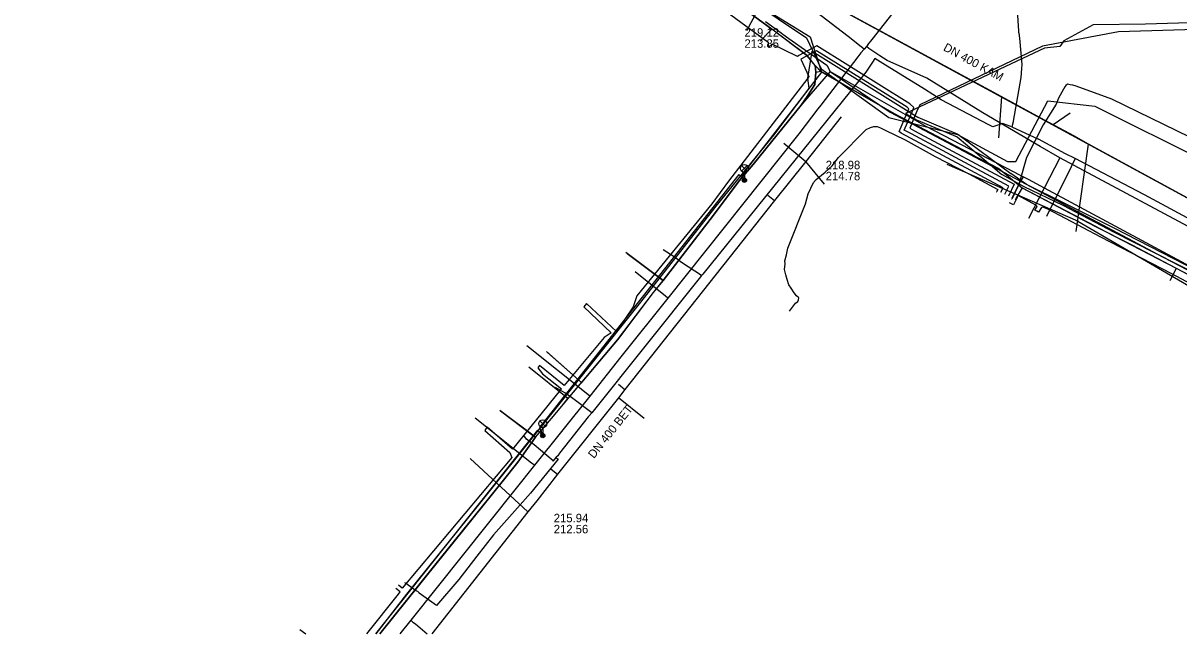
# Model space of a CAD drawing. Extents: x -595540 to -593988, y -1160850 to -1159202.
# Drawn here: x -595209.7 to -595100.3, y -1160843.2 to -1160785.4 of the extents above; entities that cross this region are included whole.
import ezdxf

# ---------------------------------------------------------------- set-up
doc = ezdxf.new("R2010")
doc.units = 0
for name, color, linetype in [('BKOM-ODVODNENI_trasa sítě', 7, 'Continuous'), ('BVK-JEDNOTNA_popisy', 7, 'Continuous'), ('BVK-JEDNOTNA_trasa sítě', 7, 'Continuous'), ('BVK-VODOVOD_trasa sítě', 7, 'Continuous'), ('CETIN_kabel podzemní', 7, 'Continuous'), ('DESTOVA_trasa neprovozované sítě', 7, 'Continuous'), ('DSP-SDEL-VODAFONE_kabel', 7, 'Continuous'), ('EON-NN_kabel', 7, 'Continuous'), ('EON-VN_kabel', 7, 'Continuous'), ('INNOGY-STL_trasa sítě', 7, 'Continuous'), ('JEDNOTNA_trasa neprovozované sítě', 7, 'Continuous'), ('TSB_kabel VO', 7, 'Continuous'), ('TSB_lampy VO', 7, 'Continuous')]:
    doc.layers.add(name, color=color, linetype=linetype)

msp = doc.modelspace()

# ---------------------------------------------------------------- linework, layer by layer
at = {"layer": 'BKOM-ODVODNENI_trasa sítě'}
for points in [[(-595328.652, -1160545.194), (-595323.701, -1160557.168), (-595307.991, -1160595.166), (-595289.318, -1160637.909), (-595269.901, -1160680.144), (-595243.565, -1160700.938), (-595203.101, -1160731.684), (-595169.808, -1160756.776), (-595134.211, -1160783.069), (-595091.899, -1160806.063), (-595046.729, -1160830.268), (-595023.064, -1160843.241)], [(-595117.36, -1160796.26), (-595117.08, -1160792.38)], [(-595110.61, -1160793.94), (-595112.22, -1160795.02)]]:
    msp.add_lwpolyline(points, dxfattribs=at)
at = {"layer": 'BVK-JEDNOTNA_popisy'}
for p, q in [((-595141.434, -1160786.806), (-595141.434, -1160786.806)), ((-595133.741, -1160799.357), (-595133.741, -1160799.357)), ((-595159.49, -1160832.793), (-595159.49, -1160832.793))]:
    msp.add_line(p, q, dxfattribs=at)
at = {"layer": 'BVK-JEDNOTNA_trasa sítě'}
msp.add_line((-595110.018, -1160805.143), (-595108.847, -1160796.853), dxfattribs=at)
for points in [[(-595091.899, -1160806.063), (-595108.847, -1160796.853), (-595110.263, -1160796.084), (-595112.969, -1160794.613), (-595118.241, -1160791.748), (-595134.211, -1160783.069)], [(-595132.27, -1160794.26), (-595135.637, -1160798.509), (-595138.574, -1160802.211), (-595152.746, -1160820.084), (-595153.37, -1160820.876), (-595159.119, -1160828.124), (-595161.104, -1160830.628)], [(-595161.104, -1160830.628), (-595161.929, -1160831.676), (-595171.028, -1160843.241)]]:
    msp.add_lwpolyline(points, dxfattribs=at)
at = {"layer": 'BVK-VODOVOD_trasa sítě'}
for p, q in [((-595130.104, -1160787.865), (-595130.396, -1160787.633)), ((-595129.888, -1160787.612), (-595130.104, -1160787.865)), ((-595129.742, -1160787.441), (-595129.888, -1160787.612)), ((-595129.642, -1160787.791), (-595129.888, -1160787.612)), ((-595130.104, -1160787.865), (-595130.412, -1160788.221)), ((-595111.564, -1160798.166), (-595114.553, -1160803.905))]:
    msp.add_line(p, q, dxfattribs=at)
for points in [[(-595129.742, -1160787.441), (-595129.337, -1160786.934), (-595127, -1160783.99), (-595121.402, -1160777.342)], [(-595130.396, -1160787.633), (-595131.62, -1160786.662), (-595140.37, -1160779.944)], [(-595130.412, -1160788.221), (-595130.7, -1160788.59), (-595134.2, -1160793.16), (-595134.48, -1160793.52)], [(-595026.573, -1160843.241), (-595027.706, -1160842.65), (-595036.145, -1160838.236), (-595040.976, -1160835.689), (-595044.007, -1160834.091), (-595050.23, -1160830.735), (-595059.94, -1160825.495), (-595066.652, -1160821.874), (-595068.35, -1160821.001), (-595070.441, -1160819.906), (-595082.838, -1160813.497), (-595083.857, -1160812.956), (-595096.725, -1160806.101), (-595111.564, -1160798.166), (-595113.449, -1160797.075), (-595118.88, -1160793.88), (-595124.17, -1160790.62), (-595127.91, -1160788.93), (-595128.63, -1160788.51), (-595129.642, -1160787.791)], [(-595134.48, -1160793.52), (-595136.287, -1160795.89), (-595148.687, -1160811.439), (-595153.129, -1160817.009), (-595156.087, -1160820.718), (-595161.318, -1160827.277), (-595163.177, -1160829.595), (-595173.021, -1160841.953), (-595174.048, -1160843.241)], [(-595148.687, -1160811.439), (-595148.905, -1160811.265), (-595151.788, -1160808.966)], [(-595156.087, -1160820.718), (-595156.271, -1160820.571), (-595162.039, -1160815.972)], [(-595161.318, -1160827.277), (-595161.59, -1160827.06), (-595166.922, -1160822.808)], [(-595173.021, -1160841.953), (-595172.816, -1160842.116), (-595172.591, -1160842.295), (-595171.474, -1160843.241)]]:
    msp.add_lwpolyline(points, dxfattribs=at)
at = {"layer": 'CETIN_kabel podzemní'}
for points in [[(-595142.73, -1160783.1), (-595138.84, -1160785.98)], [(-595139.43, -1160785.23), (-595137.96, -1160786.31)], [(-595138.84, -1160785.98), (-595139.94, -1160787.11)], [(-595137.46, -1160787.01), (-595138.84, -1160785.98)], [(-595137.96, -1160786.31), (-595137.8, -1160786.43)], [(-595137.8, -1160786.43), (-595137.24, -1160786.84)], [(-595134.74, -1160789.42), (-595135.46, -1160788.51), (-595137.46, -1160787.01)], [(-595137.24, -1160786.84), (-595133.64, -1160789.38), (-595133.33, -1160789.97)], [(-595134.74, -1160789.42), (-595134.67, -1160790.05)], [(-595134.74, -1160789.42), (-595134.21, -1160789.96)], [(-595133.33, -1160789.97), (-595135.76, -1160792.78)], [(-595134.67, -1160790.05), (-595134.78, -1160791.21), (-595135.5, -1160792.36), (-595135.76, -1160792.78)], [(-595134.67, -1160790.05), (-595134.21, -1160789.96)], [(-595134.21, -1160789.96), (-595127.25, -1160793.97), (-595121.51, -1160796.99), (-595120.09, -1160797.74), (-595117.36, -1160799.17), (-595115.15, -1160800.99)], [(-595133.33, -1160789.97), (-595124.26, -1160795.16), (-595115.94, -1160799.48)], [(-595133.33, -1160789.97), (-595127.63, -1160793.82), (-595115.29, -1160800.38)], [(-595135.76, -1160792.78), (-595136.07, -1160793.17), (-595140.6, -1160798.8), (-595141.93, -1160800.33), (-595144.36, -1160803.57), (-595149.14, -1160809.77)], [(-595115.94, -1160799.48), (-595115.06, -1160799.95)], [(-595115.29, -1160800.38), (-595116.12, -1160801.98)], [(-595115.06, -1160799.95), (-595115.29, -1160800.38)], [(-595115.29, -1160800.38), (-595101.8, -1160807.55)], [(-595079.11, -1160819), (-595095.05, -1160810.85), (-595098.51, -1160808.82), (-595099.66, -1160808.22), (-595113.03, -1160801.03), (-595114.53, -1160800.22), (-595115.06, -1160799.95)], [(-595115.15, -1160800.99), (-595115.81, -1160802.15)], [(-595115.15, -1160800.99), (-595108.27, -1160804.61), (-595107.3, -1160805.11)], [(-595107.3, -1160805.11), (-595104.77, -1160806.41)], [(-595152.55, -1160807.2), (-595149.14, -1160809.77)], [(-595104.77, -1160806.41), (-595100.55, -1160808.61)], [(-595101.8, -1160807.55), (-595095.59, -1160810.79)], [(-595100.55, -1160808.61), (-595101.16, -1160809.8)], [(-595100.55, -1160808.61), (-595086.81, -1160815.88)], [(-595149.14, -1160809.77), (-595150.06, -1160810.9), (-595153.44, -1160815.38), (-595156.86, -1160819.44)], [(-595160.09, -1160816.59), (-595156.86, -1160819.44)], [(-595158.14, -1160820.96), (-595161.86, -1160817.98)], [(-595158.14, -1160820.96), (-595157.62, -1160820.35), (-595156.86, -1160819.44)], [(-595158.72, -1160821.66), (-595158.14, -1160820.96)], [(-595164.53, -1160822.12), (-595161.41, -1160824.48)], [(-595161.22, -1160824.62), (-595159.7, -1160822.83), (-595158.72, -1160821.66)], [(-595161.22, -1160824.62), (-595162.88, -1160826.99), (-595164.38, -1160828.85), (-595171.7, -1160837.93)], [(-595161.41, -1160824.48), (-595161.22, -1160824.62)], [(-595171.7, -1160837.93), (-595172.21, -1160838.57)], [(-595172.21, -1160838.57), (-595175.963, -1160843.241)], [(-595183.53, -1160842.82), (-595182.971, -1160843.241)]]:
    msp.add_lwpolyline(points, dxfattribs=at)
at = {"layer": 'DESTOVA_trasa neprovozované sítě'}
for p, q in [((-595137.71, -1160796.78), (-595135.637, -1160798.509)), ((-595133.87, -1160800.65), (-595135.637, -1160798.509)), ((-595109.878, -1160804.153), (-595122.24, -1160798.79)), ((-595109.879, -1160804.153), (-595092.207, -1160814.478)), ((-595150.92, -1160822.85), (-595153.37, -1160820.876))]:
    msp.add_line(p, q, dxfattribs=at)
at = {"layer": 'DSP-SDEL-VODAFONE_kabel'}
for p, q in [((-595138.843, -1160785.98), (-595139.872, -1160787.039)), ((-595134.744, -1160789.419), (-595134.212, -1160789.964)), ((-595134.212, -1160789.964), (-595127.248, -1160793.97)), ((-595115.154, -1160800.994), (-595115.734, -1160802.017)), ((-595149.136, -1160809.775), (-595152.65, -1160807.116)), ((-595100.548, -1160808.613), (-595101.077, -1160809.638)), ((-595156.858, -1160819.439), (-595160.178, -1160816.508)), ((-595159.701, -1160822.827), (-595157.624, -1160820.35)), ((-595161.221, -1160824.62), (-595159.701, -1160822.827))]:
    msp.add_line(p, q, dxfattribs=at)
for points in [[(-595134.744, -1160789.419), (-595135.458, -1160788.511), (-595138.843, -1160785.98), (-595142.727, -1160783.102), (-595145.146, -1160781.35), (-595146.995, -1160779.961), (-595149.414, -1160778.246), (-595158.486, -1160771.444), (-595160.367, -1160770.006), (-595169.158, -1160763.339), (-595179.046, -1160755.811), (-595190.982, -1160746.748), (-595191.338, -1160746.474), (-595197.941, -1160741.537), (-595202.559, -1160737.888)], [(-595175.967, -1160843.241), (-595170.744, -1160836.74), (-595164.376, -1160828.854), (-595162.879, -1160826.987), (-595161.221, -1160824.62), (-595159.701, -1160822.827), (-595157.624, -1160820.35), (-595153.444, -1160815.38), (-595150.058, -1160810.9), (-595149.136, -1160809.775), (-595144.361, -1160803.569), (-595141.927, -1160800.33), (-595140.598, -1160798.801), (-595136.075, -1160793.172), (-595135.497, -1160792.358), (-595134.781, -1160791.209), (-595134.672, -1160790.053), (-595134.744, -1160789.419), (-595135.458, -1160788.511), (-595138.843, -1160785.98), (-595142.727, -1160783.102)], [(-595140.598, -1160798.801), (-595136.075, -1160793.172), (-595135.761, -1160792.782), (-595135.497, -1160792.358), (-595134.781, -1160791.209), (-595134.672, -1160790.053), (-595134.744, -1160789.419)], [(-595127.248, -1160793.97), (-595121.506, -1160796.99), (-595119.889, -1160797.84)], [(-595120.087, -1160797.736), (-595117.361, -1160799.168), (-595115.154, -1160800.994), (-595108.268, -1160804.611), (-595104.766, -1160806.407), (-595100.548, -1160808.613), (-595086.092, -1160816.257), (-595083.733, -1160817.465), (-595080.807, -1160818.947), (-595078.789, -1160820.004)], [(-595144.361, -1160803.569), (-595141.927, -1160800.33), (-595140.598, -1160798.801)], [(-595150.058, -1160810.9), (-595149.136, -1160809.775), (-595144.361, -1160803.569)], [(-595157.624, -1160820.35), (-595153.444, -1160815.38), (-595150.058, -1160810.9)], [(-595175.967, -1160843.241), (-595170.744, -1160836.74), (-595164.376, -1160828.854), (-595162.879, -1160826.987), (-595161.221, -1160824.62), (-595164.578, -1160822.084)]]:
    msp.add_lwpolyline(points, dxfattribs=at)
at = {"layer": 'EON-NN_kabel'}
for points in [[(-595149.148, -1160780.279), (-595148.711, -1160780.199), (-595139.188, -1160787.202), (-595139.153, -1160787.691)], [(-595096.58, -1160785.95), (-595106.03, -1160786.23), (-595113.22, -1160787.58), (-595124.838, -1160793.133), (-595125.102, -1160793.748), (-595125.781, -1160795.332), (-595125.336, -1160795.587), (-595115.885, -1160800.661), (-595116.439, -1160801.791)], [(-595116.794, -1160801.606), (-595116.412, -1160800.827), (-595125.602, -1160795.891), (-595126.31, -1160795.55), (-595125.47, -1160793.59), (-595125.387, -1160793.396), (-595125.79, -1160793.039), (-595134.593, -1160787.548), (-595136.286, -1160788.475), (-595136.412, -1160788.544), (-595138.8, -1160787.4), (-595139.153, -1160787.691)], [(-595117.148, -1160801.421), (-595116.94, -1160800.994), (-595126.604, -1160795.824), (-595126.791, -1160795.656), (-595125.869, -1160793.504), (-595126.03, -1160793.361), (-595134.607, -1160788.012), (-595136.094, -1160788.825), (-595135.325, -1160790.454), (-595135.42, -1160790.6), (-595142.94, -1160800.38), (-595144.52, -1160802.51), (-595151.62, -1160811.24), (-595151.98, -1160812.26), (-595153.56, -1160814.6), (-595156.385, -1160811.961), (-595156.511, -1160812.117), (-595156.636, -1160812.273), (-595154.06, -1160814.72), (-595154.73, -1160815.16), (-595157.72, -1160818.77), (-595158.502, -1160819.718), (-595160.845, -1160817.835), (-595161, -1160818.029), (-595160.541, -1160818.599), (-595158.756, -1160820.025), (-595158.85, -1160820.14), (-595163.384, -1160825.744), (-595165.778, -1160823.665), (-595165.903, -1160823.821), (-595166.028, -1160823.976), (-595163.64, -1160826.06), (-595163.46, -1160826.54), (-595173.827, -1160838.916), (-595174.199, -1160838.616)], [(-595059.066, -1160816.988), (-595060.178, -1160816.373), (-595065.458, -1160813.587), (-595070.592, -1160810.861), (-595075.749, -1160808.338), (-595081.952, -1160805.213), (-595091.194, -1160800.443), (-595099.272, -1160796.187), (-595106.639, -1160792.608), (-595110.013, -1160791.375), (-595110.33, -1160791.26), (-595110.604, -1160791.235), (-595110.835, -1160791.193), (-595111.004, -1160791.298), (-595111.102, -1160791.437), (-595111.213, -1160791.647), (-595111.704, -1160792.514), (-595111.911, -1160793.068), (-595113.15, -1160795.027), (-595114.737, -1160798.116), (-595115.451, -1160800.685), (-595116.131, -1160802.071), (-595116.156, -1160802.059)], [(-595137.161, -1160812.675), (-595136.604, -1160811.908), (-595136.386, -1160811.764), (-595136.307, -1160811.593), (-595136.286, -1160811.4), (-595136.506, -1160811.21), (-595136.742, -1160810.95), (-595137.003, -1160810.487), (-595137.233, -1160810.19), (-595137.393, -1160809.675), (-595137.505, -1160809.244), (-595137.645, -1160808.736), (-595137.582, -1160808.179), (-595137.622, -1160807.901), (-595137.437, -1160807.356), (-595137.334, -1160806.699), (-595135.655, -1160802.502), (-595135.409, -1160801.579), (-595134.895, -1160800.499), (-595134.651, -1160800.194), (-595133.789, -1160799.5), (-595133.134, -1160798.908), (-595132.52, -1160798.116), (-595129.91, -1160795.48), (-595129.499, -1160795.274), (-595129.171, -1160795.186), (-595128.876, -1160795.196), (-595128.568, -1160795.312), (-595128.115, -1160795.542), (-595126.211, -1160796.456), (-595123.376, -1160798.029), (-595120.192, -1160799.663), (-595117.459, -1160801.165), (-595117.566, -1160801.365), (-595117.547, -1160801.375)], [(-595085.739, -1160817.203), (-595091.936, -1160813.956), (-595100.965, -1160809.137), (-595107.704, -1160805.682), (-595112.719, -1160803.026), (-595113.194, -1160802.836), (-595113.309, -1160802.858), (-595113.585, -1160803.316), (-595113.759, -1160803.217), (-595113.939, -1160803.126), (-595113.715, -1160802.754), (-595113.853, -1160802.626), (-595115.522, -1160801.737), (-595115.948, -1160802.606), (-595116.341, -1160802.414)], [(-595177.2, -1160843.241), (-595174.18, -1160839.48), (-595174.04, -1160839.256), (-595174.449, -1160838.927)]]:
    msp.add_lwpolyline(points, dxfattribs=at)
at = {"layer": 'EON-VN_kabel'}
for points in [[(-594936.47, -1160780.325), (-594937.442, -1160780.414), (-594944.41, -1160780.658), (-594953.67, -1160780.989), (-594963.583, -1160781.222), (-594975.016, -1160781.644), (-594985.149, -1160781.896), (-594995.219, -1160782.118), (-595006.213, -1160782.488), (-595016.382, -1160782.875), (-595025.877, -1160783.135), (-595039.225, -1160783.541), (-595046.632, -1160783.802), (-595054.55, -1160783.978), (-595062.12, -1160784.28), (-595072.584, -1160784.616), (-595082.164, -1160784.858), (-595092.054, -1160785.154), (-595103.479, -1160785.486), (-595108.42, -1160785.56)], [(-595108.42, -1160785.56), (-595111.18, -1160787.06), (-595111.59, -1160787.624), (-595113.026, -1160787.756), (-595125.823, -1160793.804), (-595126.175, -1160793.97), (-595125.158, -1160794.569), (-595121.308, -1160796.152), (-595118.35, -1160798.63), (-595117.08, -1160799.73)], [(-595135.42, -1160790.6), (-595135.01, -1160788.058), (-595125.823, -1160793.804), (-595125.03, -1160794.3), (-595121.23, -1160795.92), (-595116.219, -1160799.654)], [(-595176.309, -1160843.241), (-595173.388, -1160839.48), (-595166.611, -1160831.051), (-595160.784, -1160823.742), (-595151.257, -1160811.837), (-595144.234, -1160802.898), (-595138.642, -1160795.998), (-595135.448, -1160791.74), (-595135.3, -1160791.557), (-595135.42, -1160790.6)], [(-595033.549, -1160843.241), (-595035.765, -1160842.205), (-595038.188, -1160840.746), (-595039.417, -1160840.211), (-595054.159, -1160832.645), (-595060.284, -1160829.418), (-595063.46, -1160827.902), (-595065.371, -1160826.851), (-595067.339, -1160825.749), (-595069.356, -1160824.65), (-595075.44, -1160821.449), (-595079.348, -1160819.135), (-595084.797, -1160816.329), (-595092.574, -1160812.297), (-595094.815, -1160810.998), (-595098.498, -1160808.886), (-595106.432, -1160804.824), (-595111.169, -1160802.45), (-595114.734, -1160800.692), (-595116.219, -1160799.654)], [(-595036.616, -1160843.241), (-595037.664, -1160842.374), (-595038.589, -1160841.081), (-595044.254, -1160838.105), (-595048.94, -1160836.819), (-595054.712, -1160833.571), (-595060.898, -1160830.311), (-595063.856, -1160828.702), (-595065.462, -1160827.305), (-595067.462, -1160826.383), (-595069.719, -1160825.415), (-595075.529, -1160821.7), (-595075.581, -1160821.681), (-595079.466, -1160819.418), (-595084.996, -1160816.565), (-595092.737, -1160812.47), (-595095.113, -1160811.145), (-595098.584, -1160809.192), (-595106.458, -1160805.205), (-595111.271, -1160802.678), (-595114.936, -1160800.913), (-595117.08, -1160799.73)]]:
    msp.add_lwpolyline(points, dxfattribs=at)
at = {"layer": 'INNOGY-STL_trasa sítě'}
for points in [[(-595135.106, -1160776.526), (-595135.13, -1160776.627), (-595135.242, -1160776.673), (-595135.33, -1160776.797), (-595139.827, -1160783.51), (-595141.251, -1160786.133)], [(-595115.862, -1160779.167), (-595115.866, -1160779.513), (-595115.848, -1160780.777), (-595115.495, -1160786.124), (-595115.476, -1160786.257), (-595115.463, -1160786.353), (-595115.396, -1160786.83), (-595115.166, -1160789.326), (-595115.209, -1160789.693), (-595115.278, -1160790.535), (-595115.986, -1160794.673), (-595115.996, -1160794.734), (-595116.127, -1160795.226), (-595113.608, -1160796.396)], [(-595116.127, -1160795.226), (-595116.748, -1160794.992), (-595116.959, -1160794.912), (-595117.905, -1160795.234), (-595118.288, -1160795.028), (-595122.812, -1160792.65), (-595124.4, -1160791.667), (-595128.328, -1160789.224), (-595129.09, -1160788.75), (-595129.32, -1160789.09), (-595129.93, -1160790.04), (-595145.37, -1160809.18), (-595145.428, -1160809.241), (-595145.486, -1160809.303), (-595145.73, -1160809.57), (-595155.75, -1160822.15), (-595155.895, -1160822.301), (-595156.12, -1160822.58), (-595156.23, -1160822.69), (-595158.949, -1160826.118), (-595159.11, -1160826.37), (-595159.26, -1160826.51), (-595159.3, -1160826.54), (-595159.529, -1160826.849), (-595159.581, -1160826.915), (-595159.585, -1160826.92)], [(-595097.88, -1160804.71), (-595103.543, -1160801.668), (-595110.136, -1160798.211), (-595111.03, -1160797.76), (-595113.608, -1160796.396)], [(-595110.136, -1160798.211), (-595110.504, -1160799.005), (-595112.837, -1160803.706)], [(-595145.486, -1160809.303), (-595147.397, -1160808.059), (-595148.076, -1160807.522), (-595149.125, -1160806.867)], [(-595155.895, -1160822.301), (-595157.806, -1160820.851), (-595158.435, -1160820.4), (-595159.309, -1160819.898)], [(-595159.529, -1160826.849), (-595161.349, -1160825.322), (-595162.067, -1160824.811), (-595162.32, -1160824.46)], [(-595159.3, -1160826.54), (-595159.08, -1160826.7), (-595161.7, -1160829.91), (-595162.91, -1160831.3), (-595165.19, -1160833.85), (-595166.77, -1160835.89), (-595168.47, -1160838.08), (-595170.58, -1160840.54), (-595172.22, -1160839.37), (-595172.24, -1160839.34), (-595172.36, -1160839.24), (-595172.61, -1160839.12), (-595172.85, -1160838.92), (-595173.26, -1160838.63), (-595173.46, -1160838.46), (-595173.58, -1160838.39)]]:
    msp.add_lwpolyline(points, dxfattribs=at)
at = {"layer": 'JEDNOTNA_trasa neprovozované sítě'}
for p, q in [((-595139.212, -1160801.706), (-595138.574, -1160802.211)), ((-595153.362, -1160819.597), (-595152.746, -1160820.084)), ((-595167.386, -1160826.618), (-595161.929, -1160831.676)), ((-595159.727, -1160827.644), (-595159.119, -1160828.124))]:
    msp.add_line(p, q, dxfattribs=at)
at = {"layer": 'TSB_kabel VO'}
for points in [[(-595140.15, -1160782.8), (-595140.61, -1160783.38), (-595135.2, -1160786.7), (-595134.14, -1160790.04), (-595141.67, -1160799.81), (-595141.435, -1160800.232), (-595141.96, -1160799.73), (-595158.16, -1160820.27), (-595160.852, -1160823.679), (-595160.531, -1160824.458), (-595161.035, -1160823.954), (-595176.374, -1160843.241)], [(-595140.15, -1160782.8), (-595140.93, -1160783.17), (-595135.57, -1160786.79), (-595134.17, -1160789.74), (-595127.76, -1160794.33), (-595121.25, -1160795.93), (-595116.54, -1160798.51), (-595115.75, -1160798.51), (-595112.72, -1160792.77), (-595108.25, -1160793.26), (-595097.76, -1160798.49)]]:
    msp.add_lwpolyline(points, dxfattribs=at)
at = {"layer": 'TSB_lampy VO'}
for p, q in [((-595141.7, -1160799.418), (-595141.17, -1160798.888)), ((-595141.7, -1160798.888), (-595141.17, -1160799.418)), ((-595141.7, -1160799.418), (-595141.17, -1160798.888)), ((-595141.7, -1160798.888), (-595141.17, -1160799.418)), ((-595141.435, -1160799.528), (-595141.435, -1160800.278)), ((-595141.435, -1160799.528), (-595141.435, -1160800.278)), ((-595160.796, -1160823.598), (-595160.266, -1160823.068)), ((-595160.796, -1160823.068), (-595160.266, -1160823.598)), ((-595160.796, -1160823.598), (-595160.266, -1160823.068)), ((-595160.796, -1160823.068), (-595160.266, -1160823.598)), ((-595160.531, -1160823.708), (-595160.531, -1160824.458)), ((-595160.531, -1160823.708), (-595160.531, -1160824.458))]:
    msp.add_line(p, q, dxfattribs=at)
for centre, radius in [((-595141.435, -1160799.153), 0.375), ((-595141.435, -1160799.153), 0.375), ((-595141.435, -1160800.278), 0.2), ((-595141.435, -1160800.278), 0.2), ((-595141.435, -1160800.278), 0.145), ((-595141.435, -1160800.278), 0.145), ((-595141.435, -1160800.278), 0.0876), ((-595141.435, -1160800.278), 0.0876), ((-595160.531, -1160823.333), 0.375), ((-595160.531, -1160823.333), 0.375), ((-595160.531, -1160824.458), 0.2), ((-595160.531, -1160824.458), 0.2), ((-595160.531, -1160824.458), 0.145), ((-595160.531, -1160824.458), 0.145), ((-595160.531, -1160824.458), 0.0876), ((-595160.531, -1160824.458), 0.0876)]:
    msp.add_circle(centre, radius, dxfattribs=at)

# ---------------------------------------------------------------- texts
at = {"layer": 'BVK-JEDNOTNA_popisy'}
for s, p in [('219.12', (-595141.434, -1160786.681)), ('213.85', (-595141.434, -1160787.731)), ('218.98', (-595133.741, -1160799.232)), ('214.78', (-595133.741, -1160800.282)), ('215.94', (-595159.49, -1160832.668)), ('212.56', (-595159.49, -1160833.717))]:
    msp.add_text(s, height=0.8, dxfattribs=at).set_placement(p)
for s, rotation, p in [('DN 400 KAM', 331.45608, (-595122.674, -1160787.941)), ('DN 400 BET', 51.59711, (-595155.684, -1160826.688))]:
    msp.add_text(s, height=0.8, rotation=rotation, dxfattribs=at).set_placement(p)

doc.saveas('drawing.dxf')
